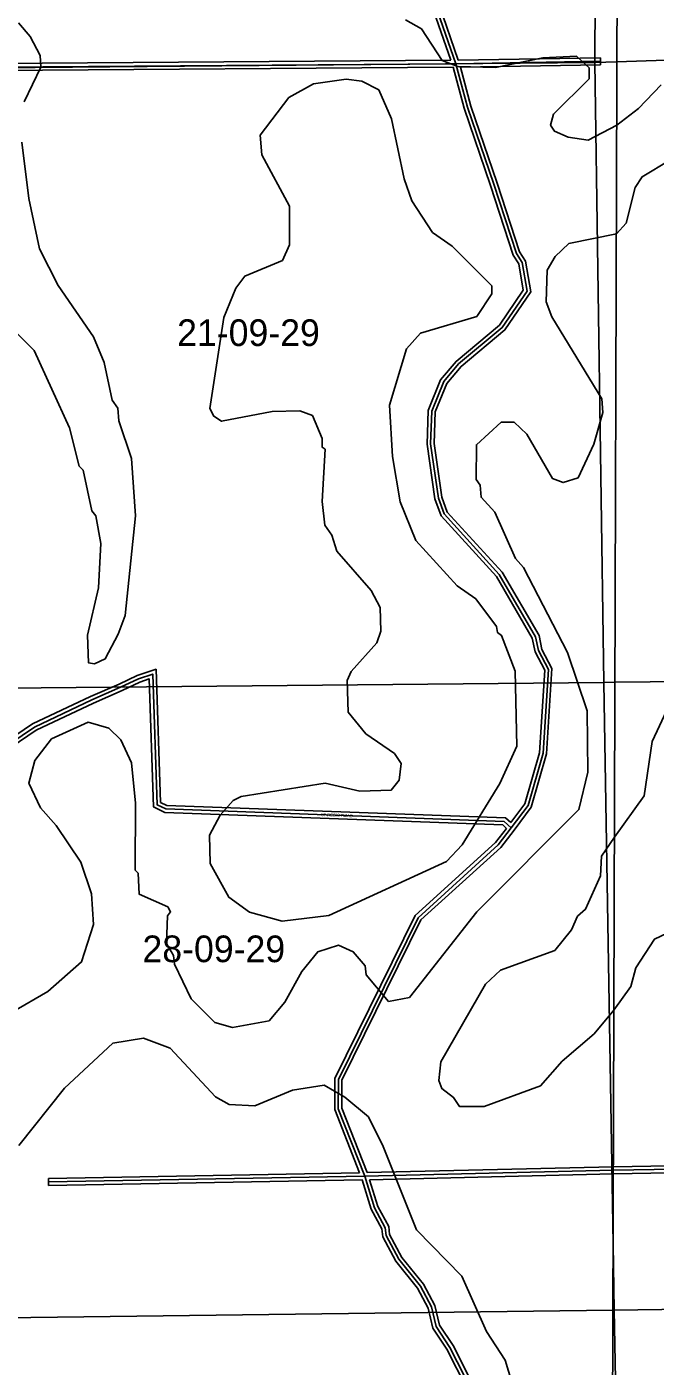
# Model space of a CAD drawing. Extents: x 418523 to 616617, y 1878279 to 2196743.
# Drawn here: x 532209 to 537512, y 1944432 to 1955739 of the extents above; entities that cross this region are included whole.
import ezdxf

# ---------------------------------------------------------------- set-up
doc = ezdxf.new("R2010")
doc.units = 0
for name, color, linetype in [('Level 1', 7, 'Continuous'), ('Level 2', 7, 'Continuous'), ('Level 31', 7, 'Continuous'), ('Level 32', 7, 'Continuous'), ('Level 34', 7, 'Continuous'), ('Level 63', 7, 'Continuous'), ('Level 7', 7, 'Continuous')]:
    doc.layers.add(name, color=color, linetype=linetype)

msp = doc.modelspace()

# ---------------------------------------------------------------- linework, layer by layer
at = {"layer": 'Level 1'}
for p, q in [((537003.66, 1955436.702), (537014.909, 1960742.321)), ((542287.012, 1955627.983), (537189.212, 1955443.42)), ((531961.347, 1955392.847), (537003.66, 1955436.702)), ((537189.211, 1955443.42), (537003.66, 1955436.702)), ((537003.66, 1955436.702), (537077.111, 1950204.36)), ((537077.111, 1950204.36), (532030.742, 1950154.538)), ((537077.111, 1950204.36), (537172.317, 1950205.561)), ((537157.02, 1945463.201), (537077.111, 1950204.36)), ((537172.318, 1950205.561), (542354.003, 1950270.999)), ((537157.021, 1945463.2), (537157.021, 1945463.201)), ((537157.021, 1945463.201), (537157.021, 1945463.201)), ((537157.021, 1945463.198), (537157.021, 1945463.2)), ((537157.021, 1945463.196), (537157.021, 1945463.198)), ((537157.021, 1945463.195), (537157.021, 1945463.196)), ((537157.021, 1945463.193), (537157.021, 1945463.195)), ((537157.021, 1945463.191), (537157.021, 1945463.193)), ((537157.021, 1945463.187), (537157.021, 1945463.191)), ((537157.021, 1945463.184), (537157.021, 1945463.187)), ((537157.021, 1945463.18), (537157.021, 1945463.184)), ((537157.021, 1945463.175), (537157.021, 1945463.18)), ((537157.021, 1945463.169), (537157.021, 1945463.175)), ((537157.021, 1945463.161), (537157.021, 1945463.169)), ((537157.021, 1945463.153), (537157.021, 1945463.161)), ((537166.409, 1944906.157), (537157.021, 1945463.153)), ((532021.415, 1944840.896), (537155.224, 1944906.016)), ((537155.225, 1944906.016), (537166.409, 1944906.157)), ((542425.056, 1944958.031), (537166.409, 1944906.157)), ((537166.409, 1944906.157), (537269.563, 1939647.155))]:
    msp.add_line(p, q, dxfattribs=at)
at = {"layer": 'Level 31'}
for p, q in [((531451.393, 1955395.886), (535829.069, 1955427.503)), ((535829.069, 1955427.503), (537050.75, 1955447.896)), ((532392.222, 1945986.798), (535060.115, 1946035.393))]:
    msp.add_line(p, q, dxfattribs=at)
for points in [[(535829.069, 1955427.503), (535655.782, 1955928.458), (535882.238, 1956252.461), (535882.865, 1956444.469), (535409.481, 1956912.951), (535036.16, 1957397.837), (534887.423, 1957731.798), (534747.683, 1958290.833), (534689.949, 1958399.393), (534682.74, 1958716.523), (534775.056, 1958891.137), (534784.698, 1959216.213), (534860.105, 1959365.791), (534902.775, 1959599.116), (534877.808, 1959632.655), (534890.189, 1959922.447)], [(536296.679, 1948975.851), (536439.225, 1949164.487), (536565.76, 1949605.916), (536610.285, 1950314.167), (536527.295, 1950472.989), (536502.908, 1950589.801), (536196.32, 1951116.278), (535731.57, 1951626.546), (535681.842, 1951760.169), (535616.984, 1952218.586), (535626.456, 1952493.841), (535727.282, 1952743.705), (535852.861, 1952893.12), (536220.879, 1953200.298), (536430.467, 1953507.995), (536389.661, 1953749.593), (536340.062, 1953825.031), (536150.523, 1954409.313), (535927.873, 1955060.253), (535829.069, 1955427.503)], [(531847.217, 1949540.438), (532273.021, 1949827.381), (532758.956, 1950057.398), (533000.305, 1950163.505), (533150.726, 1950235.006), (533271.198, 1950274.969), (533308.8, 1949171.882), (533381.71, 1949136.001), (536237.165, 1949031.32), (536296.679, 1948975.851)], [(535060.115, 1946035.393), (534837.158, 1946603.062), (534838.297, 1946852.888), (535510.234, 1948217.655), (536187.619, 1948832.199), (536296.679, 1948975.851)], [(535060.115, 1946035.393), (537158.958, 1946085.651), (537159.028, 1946085.652)], [(535962.111, 1944231.269), (535780.048, 1944590.425), (535664.075, 1944765.721), (535623.021, 1944932.771), (535531.82, 1945107.987), (535349.329, 1945334.049), (535241.7, 1945534.411), (535233.661, 1945600.986), (535142.437, 1945768.201), (535060.115, 1946035.393)], [(537159.029, 1946085.652), (539215.832, 1946121.616), (539540.946, 1946104.221)]]:
    msp.add_lwpolyline(points, dxfattribs=at)
at = {"layer": 'Level 32'}
for p, q in [((531451.176, 1955425.886), (535787.051, 1955457.201)), ((535850.313, 1955457.861), (537050.25, 1955477.891)), ((535868.035, 1955398.147), (537051.252, 1955417.9)), ((537050.25, 1955477.891), (537051.252, 1955417.9)), ((531451.61, 1955365.885), (535806.118, 1955397.334)), ((532391.675, 1946016.794), (535016.412, 1946064.603)), ((535100.457, 1946006.349), (537158.931, 1946055.641)), ((532391.675, 1946016.794), (532392.769, 1945956.801)), ((532392.769, 1945956.801), (535038.093, 1946004.986))]:
    msp.add_line(p, q, dxfattribs=at)
for points in [[(535787.051, 1955457.2), (535622.429, 1955933.106), (535852.268, 1956261.95), (535852.824, 1956431.991), (535386.942, 1956893.048), (535010.209, 1957382.367), (534858.952, 1957721.983), (534719.47, 1958279.991), (534660.117, 1958391.593), (534652.57, 1958723.645), (534745.275, 1958898.996), (534754.908, 1959223.766), (534831.37, 1959375.437), (534870.915, 1959591.672), (534847.38, 1959623.289), (534858.695, 1959888.131)], [(535850.313, 1955457.862), (535689.135, 1955923.809), (535912.208, 1956242.972), (535912.906, 1956456.946), (535432.02, 1956932.852), (535062.111, 1957413.307), (534915.894, 1957741.613), (534775.897, 1958301.674), (534719.78, 1958407.192), (534712.91, 1958709.402), (534804.837, 1958883.279), (534814.488, 1959208.66), (534888.839, 1959356.143), (534934.635, 1959606.561), (534908.235, 1959642.021), (534920.162, 1959921.166)], [(536292.8, 1949020.477), (536411.924, 1949178.121), (536536.022, 1949611.05), (536579.818, 1950307.694), (536498.778, 1950462.785), (536474.535, 1950578.909), (536171.996, 1951098.43), (535705.48, 1951610.638), (535652.593, 1951752.751), (535586.91, 1952216.988), (535596.655, 1952500.161), (535701.246, 1952759.356), (535831.601, 1952914.452), (536198.44, 1953220.647), (536398.875, 1953514.905), (536361.13, 1953738.381), (536312.774, 1953811.928), (536122.06, 1954399.829), (535899.162, 1955051.491), (535806.119, 1955397.334)], [(536320.614, 1948957.765), (536466.525, 1949150.854), (536595.497, 1949600.781), (536640.752, 1950320.641), (536555.812, 1950483.194), (536531.281, 1950600.695), (536220.643, 1951134.126), (535757.662, 1951642.453), (535711.092, 1951767.588), (535647.056, 1952220.183), (535656.256, 1952487.521), (535753.318, 1952728.053), (535874.121, 1952871.786), (536243.317, 1953179.949), (536462.06, 1953501.086), (536418.193, 1953760.806), (536367.351, 1953838.134), (536178.985, 1954418.797), (535956.584, 1955069.014), (535868.035, 1955398.147)], [(531832.39, 1949566.621), (532258.136, 1949853.527), (532746.499, 1950084.693), (532987.825, 1950190.79), (533139.52, 1950262.897), (533299.815, 1950316.071), (533338.17, 1949190.865), (533389.21, 1949165.746), (536249.439, 1949060.891), (536292.8, 1949020.477)], [(531862.046, 1949514.252), (532287.906, 1949801.235), (532771.414, 1950030.102), (533012.785, 1950136.219), (533161.932, 1950207.114), (533242.58, 1950233.868), (533279.428, 1949152.9), (533374.21, 1949106.255), (536224.891, 1949001.749), (536256.388, 1948972.393)], [(535016.412, 1946064.601), (534807.131, 1946597.448), (534808.328, 1946859.938), (535485.843, 1948236.034), (536165.404, 1948852.551), (536256.388, 1948972.392)], [(535080.371, 1946065.887), (534867.185, 1946608.676), (534868.266, 1946845.838), (535534.625, 1948199.276), (536209.834, 1948811.846), (536320.574, 1948957.711)], [(537159.126, 1946115.66), (539216.371, 1946151.631), (539528.981, 1946134.905)], [(535080.371, 1946065.887), (537158.337, 1946115.646), (537159.125, 1946115.66)], [(537158.932, 1946055.641), (537159.581, 1946055.657), (539215.292, 1946091.601), (539518.126, 1946075.398)], [(535919.684, 1944248.615), (535754.072, 1944575.316), (535636.183, 1944753.507), (535594.746, 1944922.114), (535506.592, 1945091.476), (535324.225, 1945317.384), (535212.593, 1945525.197), (535204.568, 1945591.672), (535114.655, 1945756.483), (535038.092, 1946004.986)], [(535986.108, 1944250.285), (535806.025, 1944605.534), (535691.967, 1944777.934), (535651.295, 1944943.429), (535557.046, 1945124.499), (535374.433, 1945350.714), (535270.805, 1945543.624), (535262.755, 1945610.299), (535170.22, 1945779.92), (535100.457, 1946006.349)]]:
    msp.add_lwpolyline(points, dxfattribs=at)
at = {"layer": 'Level 63'}
for points in [[(497370.053, 1923990.389), (537087.279, 1923840.983), (537233.896, 1969297.112), (497565.655, 1969446.889), (497370.053, 1923990.389)], [(537087.28, 1923840.983), (576804.214, 1923734.416), (576901.847, 1969190.287), (537233.897, 1969297.112), (537087.28, 1923840.983)]]:
    msp.add_lwpolyline(points, dxfattribs=at)
at = {"layer": 'Level 7'}
for points in [[(532185.775, 1955106.796), (532328.413, 1955398.115), (532320.401, 1955498.147), (532237.556, 1955656.83), (532137.882, 1955773.831)], [(535405.827, 1955796.725), (535538.981, 1955721.235), (535713.16, 1955453.921), (535846.384, 1955403.471), (536163.161, 1955394.126), (536563.569, 1955476.213)], [(536563.569, 1955476.213), (536847.035, 1955491.967), (536955.12, 1955391.576), (536954.821, 1955299.874), (536653.739, 1955000.743), (536628.43, 1954909.111), (536661.611, 1954859), (536778.165, 1954808.62), (536944.819, 1954783.051), (537186.973, 1954907.318), (537187.484, 1954907.711)], [(537187.485, 1954907.711), (537370.826, 1955048.443), (537563.216, 1955247.931)], [(532096.214, 1953181.36), (532270.721, 1953005.738), (532568.739, 1952354.526), (532651.055, 1952029.141), (532684.307, 1951995.7), (532758.255, 1951653.683), (532791.435, 1951611.872), (532832.4, 1951378.317), (532814.516, 1951003.248), (532721.51, 1950603.398), (532729.125, 1950369.952), (532779.116, 1950361.453), (532870.947, 1950402.835), (532979.966, 1950610.921), (533038.845, 1950769.116), (533124.894, 1951610.826), (533093.115, 1952094.427), (532985.747, 1952411.534), (532977.775, 1952519.946), (532927.953, 1952586.797), (532862.276, 1952903.813), (532771.29, 1953120.847), (532472.556, 1953555.283), (532315.178, 1953864.259), (532224.819, 1954289.707), (532167.99, 1954765.038)], [(537636.189, 1954614.106), (537402.306, 1954473.141), (537343.666, 1954381.637), (537267.689, 1954081.76), (537184.527, 1953990.862)], [(537184.526, 1953990.862), (537184.027, 1953990.316), (536783.62, 1953908.259), (536666.559, 1953800.245), (536599.509, 1953683.771), (536590.323, 1953417.035), (536639.916, 1953291.822), (537062.847, 1952598.532), (537070.819, 1952481.8), (536994.951, 1952215.292), (536860.653, 1951932.284), (536735.471, 1951890.991), (536643.878, 1951924.631), (536428.337, 1952300.456), (536320.293, 1952400.847), (536211.92, 1952401.206), (536002.889, 1952210.129), (536001.944, 1951918.352), (536035.125, 1951868.241), (536043.167, 1951768.169), (536159.452, 1951642.767), (536333.272, 1951250.371), (536399.705, 1951175.14), (536772.555, 1950457.008), (536937.716, 1949964.639), (536944.385, 1949447.756), (536868.349, 1949131.198), (536006.923, 1948266.996), (535437.732, 1947543.562), (535262.539, 1947510.779), (535071.52, 1947736.481), (535063.449, 1947811.503), (534963.775, 1947928.545), (534838.921, 1947987.285), (534663.658, 1947929.521), (534529.758, 1947763.216), (534387.219, 1947505.247), (534253.319, 1947347.281), (533944.683, 1947289.906), (533794.759, 1947332.086), (533595.33, 1947532.807), (533454.563, 1947825.002), (533446.461, 1947900.064), (533388.429, 1948000.296), (533397.515, 1948233.681), (533422.625, 1948266.962), (533397.744, 1948308.713), (533156.346, 1948417.872), (533148.574, 1948592.966), (533123.662, 1948618.036)], [(537168.098, 1948897.391), (537418.9, 1949246.148), (537487.064, 1949704.45), (537629.762, 1950012.439)], [(533123.662, 1948618.036), (533125.453, 1949184.91), (533093.217, 1949526.797), (533002.141, 1949718.831), (532902.398, 1949819.191), (532727.493, 1949869.771), (532418.628, 1949729.063), (532276.318, 1949546.087), (532225.68, 1949354.512), (532325.035, 1949145.808), (532457.921, 1948995.336), (532665.351, 1948686.202), (532756.207, 1948419.147), (532772.062, 1948160.651), (532670.985, 1947844.192), (532386.763, 1947595.023), (532086.099, 1947420.935)], [(537163.391, 1947438.476), (537163.032, 1947437.972), (536995.652, 1947238.456), (536728.14, 1947005.886), (536544.089, 1946798.069), (536068.321, 1946624.509), (535859.916, 1946625.196), (535810.164, 1946700.387), (535710.35, 1946775.738), (535685.569, 1946842.499), (535702.736, 1947000.823), (536079.995, 1947658.213), (536205.395, 1947774.497), (536664.453, 1947939.757), (536806.724, 1948114.363), (536857.103, 1948230.907), (536923.983, 1948289.069), (537049.951, 1948572.077), (537058.809, 1948738.801), (537167.699, 1948896.836), (537168.097, 1948897.391)], [(539546.67, 1947263.6), (539546.868, 1947321.951), (539472.006, 1947380.531), (539463.835, 1947430.582), (539364.151, 1947539.284), (539214.326, 1947614.804), (538947.431, 1947573.969), (538605.086, 1947400.021), (538330.06, 1947417.577), (538263.557, 1947484.458), (538213.964, 1947618.011), (538106.676, 1947951.817), (538056.983, 1948051.989), (537948.741, 1948094.028), (537665.364, 1948111.615), (537506.721, 1948037.111), (537347.571, 1947795.843), (537305.373, 1947637.589), (537163.392, 1947438.476)], [(532140.829, 1946295.329), (532525.87, 1946777.596), (532935.552, 1947159.76), (533194.117, 1947200.635), (533418.934, 1947116.546), (533801.099, 1946706.821), (533917.583, 1946639.771), (534134.328, 1946630.713), (534451.533, 1946763.091), (534718.428, 1946803.916), (534893.164, 1946703.326), (535092.71, 1946535.944), (535216.937, 1946285.46), (535498.125, 1945584.297), (535880.35, 1945191.273), (536087.262, 1944723.755), (536244.87, 1944481.511), (536376.84, 1944047.592)]]:
    msp.add_lwpolyline(points, dxfattribs=at)
msp.add_lwpolyline([(534364.397, 1948188.893), (534756.375, 1948237.669), (535749.87, 1948692.973), (535883.671, 1948834.258), (536202.12, 1949350.105), (536344.848, 1949666.424), (536330.207, 1950300.058), (536214.47, 1950600.524), (536181.199, 1950625.634), (536173.018, 1950675.686), (535998.71, 1950909.658), (535840.675, 1951018.549), (535491.79, 1951403.133), (535359.452, 1951728.679), (535293.975, 1952112.377), (535270.367, 1952545.937), (535413.592, 1953020.65), (535530.723, 1953153.675), (536006.351, 1953293.854), (536132.011, 1953485.201), (536132.24, 1953551.892), (535799.867, 1953886.386), (535633.501, 1954003.656), (535459.283, 1954270.97), (535393.179, 1954454.573), (535286.448, 1954963.444), (535178.851, 1955205.558), (535037.367, 1955281.048), (534904.044, 1955298.146), (534628.818, 1955257.342), (534420.015, 1955141.286), (534177.255, 1954825.286), (534193.398, 1954658.502), (534425.41, 1954224.255), (534424.365, 1953899.137), (534365.586, 1953765.954), (534048.381, 1953633.586), (533973.031, 1953533.813), (533872.213, 1953284.046), (533753.053, 1952517.456), (533786.175, 1952450.675), (533852.727, 1952408.765), (534278.145, 1952490.782), (534511.6, 1952498.366), (534619.834, 1952456.326), (534702.579, 1952264.333), (534702.35, 1952189.301), (534727.3, 1952172.531), (534700.887, 1951730.801), (534725.241, 1951530.636), (534783.334, 1951447.105), (534824.587, 1951313.592), (535115.289, 1950979.188), (535189.853, 1950837.246), (535197.536, 1950637.141), (535163.867, 1950537.199), (534946.366, 1950296.13), (534912.766, 1950221.238), (534920.251, 1949954.441), (535069.717, 1949770.55), (535310.945, 1949603.039), (535369.038, 1949519.507), (535351.91, 1949377.824), (535284.93, 1949294.691), (535018.164, 1949287.207), (534726.586, 1949354.845), (534017.642, 1949240.393), (533950.851, 1949207.271), (533842.051, 1949082.587), (533749.831, 1948916.152), (533757.385, 1948674.366), (533914.864, 1948390.411), (534089.53, 1948264.811), (534364.397, 1948188.893)], close=True, dxfattribs=at)

# ---------------------------------------------------------------- texts
at = {"layer": 'Level 2'}
for s, p in [('21-09-29', (533477.515, 1953044.271)), ('28-09-29', (533184.904, 1947842.6))]:
    msp.add_text(s, height=225, dxfattribs=at).set_placement(p)
at = {"layer": 'Level 34'}
msp.add_text('ST REGIS ROAD', height=25, rotation=357.8997195, dxfattribs=at).set_placement((534689.532, 1949075.549))

doc.saveas('drawing.dxf')
